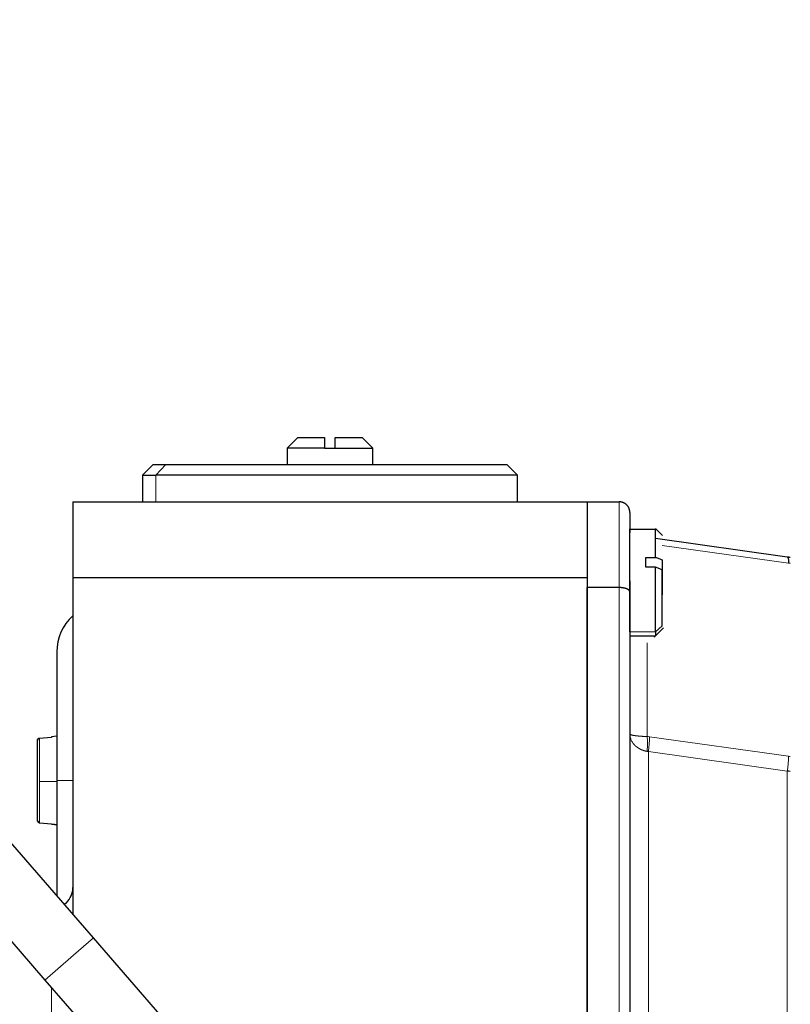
# Model space of a CAD drawing. Header units: inches. Extents: x 0 to 20790, y -12 to 14700.
# Tile 286 of 441: x 11441 to 11513, y 6108 to 6200. Entities that reach past the tile are written whole.
import ezdxf

# ---------------------------------------------------------------- set-up
doc = ezdxf.new("R2010")
doc.units = ezdxf.units.IN
doc.layers.add('1', color=7, linetype='Continuous', true_color=0xffffff)
doc.layers.add('254', color=7, linetype='Continuous', true_color=0xffffff)
doc.styles.add('latin_extended', font='simplex.shx')
doc.dimstyles.get("Standard").update_dxf_attribs({"dimtxt": 0.18, "dimasz": 0.18, "dimexe": 0.18, "dimexo": 0.0625, "dimgap": 0.09, "dimtad": 0, "dimtih": 1, "dimtoh": 1, "dimdec": 4, "dimzin": 0, "dimdsep": 46, "dimtxsty": 'Standard', "dimcen": 0.09, "dimadec": 0, "dimazin": 0, "dimtfac": 1, "dimtdec": 4, "dimtofl": 0, "dimtmove": 0, "dimatfit": 3, "dimfxl": 1, "dimtolj": 1, "dimtzin": 0, "dimarcsym": 0})

# ---------------------------------------------------------------- blocks, each defined once
blk = doc.blocks.new('_U11')
at = {"layer": '254', "color": 3, "linetype": 'Continuous', "lineweight": 13, "transparency": 16777216}
for p, q in [((10901.101, 7050.296), (12182.342, 7050.296)), ((12147.342, 6927.796), (12147.342, 4741.296)), ((10073.31, 4618.796), (12182.342, 4618.796))]:
    blk.add_line(p, q, dxfattribs=at)
at = {"layer": '254', "color": 3, "transparency": 16777216}
for points in [[(12167.758, 6927.796), (12126.925, 6927.796), (12147.342, 7050.296)], [(12126.925, 4741.296), (12167.758, 4741.296), (12147.342, 4618.796)]]:
    blk.add_solid(points, dxfattribs=at)
at = {"layer": 'Defpoints', "color": 0, "transparency": 16777216}
for p in [(10866.101, 7050.296), (10038.31, 4618.796), (12147.342, 4618.796)]:
    blk.add_point(p, dxfattribs=at)
at = {"layer": '254', "color": 2, "lineweight": 13, "transparency": 16777216, "insert": (11963.592, 5507.86), "char_height": 122.5, "attachment_point": 1, "rotation": 90, "style": 'latin_extended'}
blk.add_mtext('\\A1;2432', dxfattribs=at)

msp = doc.modelspace()

# ---------------------------------------------------------------- linework, layer by layer
at = {"layer": '1', "color": 2, "linetype": 'Continuous', "lineweight": 25}
for p, q in [((11467.31, 6161.297), (11466.31, 6160.297)), ((11473.31, 6161.297), (11474.31, 6160.297)), ((11466.31, 6160.297), (11466.31, 6158.797)), ((11469.81, 6160.297), (11466.31, 6160.297)), ((11470.81, 6160.297), (11474.31, 6160.297)), ((11474.31, 6158.797), (11474.31, 6160.297)), ((11453.81, 6158.797), (11452.81, 6157.797)), ((11453.81, 6158.797), (11455.002, 6158.797)), ((11455.002, 6158.797), (11486.81, 6158.797)), ((11487.81, 6157.797), (11486.81, 6158.797)), ((11452.81, 6157.797), (11452.81, 6155.297)), ((11452.81, 6157.797), (11454.074, 6157.797)), ((11487.81, 6157.797), (11454.074, 6157.797)), ((11487.81, 6155.297), (11487.81, 6157.797)), ((11446.31, 6155.297), (11446.31, 6148.197)), ((11494.31, 6155.297), (11494.31, 6148.197)), ((11494.31, 6155.297), (11497.31, 6155.297)), ((11498.31, 6154.297), (11498.31, 6152.73)), ((11501.36, 6152.147), (11500.707, 6152.799)), ((11500.71, 6150.117), (11500.71, 6152.73)), ((11500.71, 6151.897), (11513.006, 6150.169)), ((11499.81, 6150.117), (11500.71, 6150.117)), ((11501.31, 6149.892), (11501.31, 6146.629)), ((11513.285, 6149.547), (11513.117, 6149.576)), ((11500.71, 6149.189), (11499.81, 6149.189)), ((11500.71, 6143.158), (11500.71, 6149.189)), ((11446.31, 6148.197), (11446.31, 6116.824)), ((11494.31, 6148.197), (11494.31, 6032.397)), ((11498.31, 6147.911), (11498.31, 6146.882)), ((11497.31, 6147.297), (11494.31, 6147.297)), ((11494.31, 6033.297), (11494.31, 6147.297)), ((11498.31, 6146.882), (11498.31, 6033.711)), ((11500.582, 6142.669), (11501.438, 6143.524)), ((11500.71, 6143.158), (11500.71, 6142.797)), ((11498.31, 6142.797), (11500.71, 6142.797)), ((11444.81, 6141.297), (11444.81, 6129.297)), ((11448.247, 6114.593), (11428.081, 6137.837)), ((11423.549, 6133.906), (11443.714, 6110.661)), ((11443.192, 6133.242), (11444.31, 6133.341)), ((11444.31, 6133.311), (11443.192, 6133.212)), ((11444.81, 6133.415), (11444.31, 6133.372)), ((11444.81, 6129.297), (11444.81, 6118.554)), ((11443.192, 6125.351), (11444.31, 6125.252)), ((11445.724, 6117.882), (11445.537, 6117.717)), ((11458.076, 6103.262), (11448.247, 6114.593)), ((11443.714, 6110.661), (11453.544, 6099.331))]:
    msp.add_line(p, q, dxfattribs=at)
at = {"layer": '1', "color": 110, "linetype": 'Continuous', "lineweight": 13}
for p, q in [((11454.074, 6157.797), (11455.002, 6158.797)), ((11454.074, 6155.297), (11454.074, 6157.797)), ((11497.31, 6147.297), (11497.31, 6155.297)), ((11513.117, 6149.576), (11501.31, 6151.235)), ((11497.31, 6033.297), (11497.31, 6147.297)), ((11500.71, 6143.158), (11498.31, 6143.158)), ((11500.71, 6143.158), (11501.31, 6143.714)), ((11499.92, 6133.396), (11499.92, 6142.124)), ((11443.192, 6129.195), (11443.192, 6133.212)), ((11500.143, 6133.371), (11513.117, 6131.548)), ((11513.006, 6130.161), (11500.032, 6131.984)), ((11500.032, 6048.609), (11500.032, 6131.984)), ((11513.006, 6050.432), (11513.006, 6130.161)), ((11443.192, 6129.195), (11444.81, 6129.192)), ((11443.192, 6125.351), (11443.192, 6129.195)), ((11444.81, 6129.297), (11446.31, 6129.297)), ((11446.381, 6112.974), (11448.247, 6114.593)), ((11443.714, 6110.661), (11446.381, 6112.974)), ((11444.31, 6091.13), (11444.31, 6109.974))]:
    msp.add_line(p, q, dxfattribs=at)
at = {"layer": '1', "color": 2, "linetype": 'Continuous', "lineweight": 25}
for centre, radius, start, end in [((11449.31, 6141.297), 4.5, 131.81091, 180), ((11444.31, 6119.297), 2, 315, 0)]:
    msp.add_arc(centre, radius, start, end, dxfattribs=at)
for points, degree in [([(11467.31, 6161.297), (11467.31, 6161.297), (11467.313, 6161.297)], 2), ([(11469.81, 6161.297), (11469.81, 6160.297)], 1), ([(11470.81, 6160.297), (11470.81, 6161.297)], 1), ([(11473.307, 6161.297), (11473.31, 6161.297), (11473.31, 6161.297)], 2), ([(11469.81, 6160.297), (11469.976, 6160.297), (11470.143, 6160.297), (11470.31, 6160.297)], 3), ([(11470.31, 6160.297), (11470.477, 6160.297), (11470.644, 6160.297), (11470.81, 6160.297)], 3), ([(11446.31, 6155.297), (11494.31, 6155.297)], 1), ([(11498.31, 6149.655), (11498.31, 6150.566), (11498.31, 6152.009), (11498.31, 6152.78), (11498.31, 6152.801), (11498.31, 6152.435)], 2), ([(11500.71, 6152.73), (11498.31, 6152.73)], 1), ([(11498.31, 6143.158), (11498.31, 6143.516), (11498.31, 6144.933), (11498.31, 6146.731), (11498.31, 6148.744), (11498.31, 6149.655)], 2), ([(11499.81, 6149.663), (11499.81, 6149.817), (11499.81, 6149.969), (11499.81, 6150.117)], 3), ([(11499.81, 6149.189), (11499.81, 6149.35), (11499.81, 6149.508), (11499.81, 6149.663)], 3), ([(11494.31, 6148.197), (11446.31, 6148.197)], 1), ([(11443.01, 6125.583), (11443.01, 6133.041)], 1), ([(11444.31, 6133.37), (11444.31, 6133.365), (11444.31, 6133.345), (11444.31, 6133.311)], 3), ([(11443.01, 6125.552), (11443.01, 6125.669), (11443.01, 6126.557), (11443.01, 6129.192), (11443.01, 6131.877), (11443.01, 6132.85), (11443.01, 6133.01)], 3), ([(11500.032, 6131.984), (11499.994, 6131.995), (11499.957, 6132.003), (11499.92, 6132.009)], 3), ([(11513.285, 6130.142), (11513.192, 6130.147), (11513.099, 6130.153), (11513.006, 6130.161)], 3), ([(11444.31, 6125.252), (11444.31, 6125.227), (11444.31, 6125.218), (11444.31, 6125.223)], 3), ([(11444.31, 6125.222), (11444.81, 6125.178)], 1)]:
    msp.add_open_spline(points, degree=degree, dxfattribs=at)
for points, degree, knots in [([(11467.313, 6161.297), (11467.361, 6161.297), (11468.4, 6161.297), (11469.315, 6161.297), (11469.81, 6161.297)], 2, [0, 0, 0, 0.5, 0.75, 1, 1, 1]), ([(11470.81, 6161.297), (11471.304, 6161.297), (11472.219, 6161.297), (11473.259, 6161.297), (11473.307, 6161.297)], 2, [0, 0, 0, 0.25, 0.5, 1, 1, 1]), ([(11498.31, 6154.297), (11498.31, 6154.301), (11498.31, 6154.311), (11498.31, 6154.326), (11498.309, 6154.34), (11498.308, 6154.354), (11498.307, 6154.368), (11498.306, 6154.382), (11498.305, 6154.395), (11498.304, 6154.409), (11498.302, 6154.422), (11498.3, 6154.434), (11498.299, 6154.447), (11498.297, 6154.459), (11498.295, 6154.471), (11498.292, 6154.483), (11498.29, 6154.495), (11498.288, 6154.506), (11498.285, 6154.517), (11498.283, 6154.528), (11498.28, 6154.539), (11498.277, 6154.549), (11498.275, 6154.559), (11498.272, 6154.569), (11498.269, 6154.579), (11498.266, 6154.588), (11498.263, 6154.598), (11498.261, 6154.607), (11498.258, 6154.615), (11498.255, 6154.624), (11498.252, 6154.632), (11498.249, 6154.64), (11498.246, 6154.648), (11498.243, 6154.656), (11498.24, 6154.663), (11498.237, 6154.67), (11498.225, 6154.701), (11498.201, 6154.754), (11498.16, 6154.825), (11498.116, 6154.889), (11498.07, 6154.948), (11498.029, 6154.992), (11497.996, 6155.025), (11497.97, 6155.048), (11497.944, 6155.07), (11497.916, 6155.092), (11497.889, 6155.112), (11497.86, 6155.131), (11497.831, 6155.15), (11497.801, 6155.167), (11497.771, 6155.183), (11497.741, 6155.198), (11497.71, 6155.212), (11497.679, 6155.225), (11497.648, 6155.237), (11497.616, 6155.248), (11497.585, 6155.257), (11497.554, 6155.266), (11497.522, 6155.273), (11497.491, 6155.28), (11497.46, 6155.285), (11497.429, 6155.289), (11497.399, 6155.293), (11497.369, 6155.295), (11497.339, 6155.296), (11497.32, 6155.296), (11497.31, 6155.297)], 3, [0, 0, 0, 0, 0.009799, 0.019458, 0.028977, 0.038354, 0.04759, 0.056682, 0.065632, 0.074438, 0.083101, 0.091619, 0.099992, 0.10822, 0.116304, 0.124242, 0.132035, 0.139682, 0.147184, 0.154541, 0.161752, 0.168818, 0.175739, 0.182516, 0.189147, 0.195634, 0.201977, 0.208176, 0.214231, 0.220143, 0.225912, 0.231539, 0.237023, 0.242364, 0.247565, 0.252624, 0.257543, 0.312984, 0.365978, 0.416471, 0.464443, 0.509902, 0.531874, 0.553807, 0.57569, 0.597511, 0.619255, 0.640907, 0.662455, 0.683883, 0.705177, 0.726322, 0.747307, 0.768116, 0.788736, 0.809156, 0.829363, 0.849345, 0.869093, 0.888595, 0.907843, 0.926828, 0.945543, 0.96398, 0.982134, 1, 1, 1, 1]), ([(11500.71, 6150.117), (11500.813, 6150.078), (11501.013, 6150.003), (11501.213, 6149.928), (11501.31, 6149.892)], 3, [0, 0, 0, 0, 0.515603, 1, 1, 1, 1]), ([(11513.006, 6150.169), (11513.016, 6150.168), (11513.037, 6150.165), (11513.068, 6150.16), (11513.099, 6150.155), (11513.13, 6150.15), (11513.161, 6150.145), (11513.192, 6150.139), (11513.223, 6150.134), (11513.254, 6150.128), (11513.274, 6150.124), (11513.285, 6150.122)], 3, [0, 0, 0, 0, 0.111307, 0.222566, 0.333777, 0.444939, 0.556052, 0.667115, 0.778127, 0.889089, 1, 1, 1, 1]), ([(11513.006, 6150.169), (11513.023, 6150.167), (11513.047, 6150.144), (11513.073, 6150.078), (11513.089, 6150.01), (11513.102, 6149.926), (11513.114, 6149.791), (11513.117, 6149.667), (11513.117, 6149.576)], 3, [0, 0, 0, 0, 0.25, 0.375, 0.5, 0.625, 0.75, 1, 1, 1, 1]), ([(11501.31, 6148.964), (11501.213, 6149.001), (11501.013, 6149.076), (11500.813, 6149.151), (11500.71, 6149.189)], 3, [0, 0, 0, 0, 0.484397, 1, 1, 1, 1]), ([(11498.31, 6146.882), (11498.31, 6146.884), (11498.31, 6146.888), (11498.31, 6146.894), (11498.309, 6146.9), (11498.308, 6146.906), (11498.307, 6146.912), (11498.306, 6146.918), (11498.305, 6146.923), (11498.304, 6146.929), (11498.302, 6146.934), (11498.3, 6146.939), (11498.299, 6146.944), (11498.297, 6146.95), (11498.295, 6146.955), (11498.292, 6146.959), (11498.29, 6146.964), (11498.288, 6146.969), (11498.285, 6146.973), (11498.283, 6146.978), (11498.28, 6146.982), (11498.277, 6146.987), (11498.275, 6146.991), (11498.272, 6146.995), (11498.269, 6146.999), (11498.266, 6147.003), (11498.263, 6147.007), (11498.261, 6147.011), (11498.258, 6147.014), (11498.255, 6147.018), (11498.252, 6147.021), (11498.249, 6147.025), (11498.246, 6147.028), (11498.243, 6147.031), (11498.24, 6147.034), (11498.237, 6147.037), (11498.225, 6147.05), (11498.201, 6147.072), (11498.16, 6147.101), (11498.116, 6147.128), (11498.07, 6147.152), (11498.029, 6147.171), (11497.996, 6147.184), (11497.97, 6147.194), (11497.944, 6147.203), (11497.916, 6147.212), (11497.889, 6147.22), (11497.86, 6147.228), (11497.831, 6147.235), (11497.801, 6147.242), (11497.771, 6147.249), (11497.741, 6147.255), (11497.71, 6147.261), (11497.679, 6147.266), (11497.648, 6147.271), (11497.616, 6147.275), (11497.585, 6147.279), (11497.554, 6147.283), (11497.522, 6147.286), (11497.491, 6147.289), (11497.46, 6147.291), (11497.429, 6147.293), (11497.399, 6147.295), (11497.369, 6147.296), (11497.339, 6147.296), (11497.32, 6147.296), (11497.31, 6147.297)], 3, [0, 0, 0, 0, 0.009799, 0.019458, 0.028977, 0.038354, 0.04759, 0.056682, 0.065632, 0.074438, 0.083101, 0.091619, 0.099992, 0.10822, 0.116304, 0.124242, 0.132035, 0.139682, 0.147184, 0.154541, 0.161752, 0.168818, 0.175739, 0.182516, 0.189147, 0.195634, 0.201977, 0.208176, 0.214231, 0.220143, 0.225912, 0.231539, 0.237022, 0.242364, 0.247565, 0.252624, 0.257543, 0.312984, 0.365978, 0.416471, 0.464443, 0.509902, 0.531874, 0.553807, 0.57569, 0.597511, 0.619255, 0.640907, 0.662455, 0.683883, 0.705177, 0.726322, 0.747307, 0.768116, 0.788736, 0.809156, 0.829363, 0.849345, 0.869093, 0.888595, 0.907843, 0.926828, 0.945543, 0.96398, 0.982134, 1, 1, 1, 1]), ([(11443.01, 6133.041), (11443.01, 6133.043), (11443.01, 6133.048), (11443.01, 6133.055), (11443.011, 6133.061), (11443.012, 6133.068), (11443.013, 6133.075), (11443.014, 6133.081), (11443.015, 6133.087), (11443.017, 6133.093), (11443.018, 6133.099), (11443.02, 6133.105), (11443.022, 6133.11), (11443.024, 6133.115), (11443.026, 6133.12), (11443.028, 6133.125), (11443.03, 6133.13), (11443.033, 6133.134), (11443.035, 6133.138), (11443.037, 6133.142), (11443.039, 6133.146), (11443.041, 6133.149), (11443.043, 6133.153), (11443.045, 6133.156), (11443.047, 6133.158), (11443.049, 6133.161), (11443.051, 6133.164), (11443.053, 6133.166), (11443.054, 6133.168), (11443.056, 6133.17), (11443.057, 6133.172), (11443.059, 6133.173), (11443.06, 6133.175), (11443.061, 6133.176), (11443.065, 6133.18), (11443.073, 6133.188), (11443.084, 6133.198), (11443.097, 6133.208), (11443.109, 6133.216), (11443.123, 6133.223), (11443.136, 6133.229), (11443.15, 6133.234), (11443.164, 6133.238), (11443.178, 6133.241), (11443.188, 6133.242), (11443.192, 6133.242)], 3, [0, 0, 0, 0, 0.023638, 0.046958, 0.06993, 0.092523, 0.114711, 0.136466, 0.157763, 0.178577, 0.198885, 0.218667, 0.237903, 0.256575, 0.274666, 0.292161, 0.309046, 0.325309, 0.34094, 0.355927, 0.370263, 0.38394, 0.396951, 0.409291, 0.420956, 0.43194, 0.442242, 0.451857, 0.460785, 0.469022, 0.476569, 0.483424, 0.489586, 0.495055, 0.499831, 0.551519, 0.603206, 0.654746, 0.705993, 0.756807, 0.807051, 0.856601, 0.905342, 0.953172, 1, 1, 1, 1]), ([(11443.192, 6133.212), (11443.19, 6133.211), (11443.185, 6133.211), (11443.178, 6133.21), (11443.171, 6133.209), (11443.163, 6133.207), (11443.156, 6133.205), (11443.148, 6133.203), (11443.141, 6133.2), (11443.134, 6133.197), (11443.127, 6133.194), (11443.12, 6133.191), (11443.113, 6133.187), (11443.106, 6133.183), (11443.099, 6133.179), (11443.092, 6133.174), (11443.086, 6133.169), (11443.08, 6133.164), (11443.074, 6133.158), (11443.068, 6133.153), (11443.063, 6133.148), (11443.06, 6133.144), (11443.057, 6133.141), (11443.054, 6133.137), (11443.051, 6133.133), (11443.047, 6133.127), (11443.043, 6133.121), (11443.038, 6133.114), (11443.034, 6133.106), (11443.029, 6133.097), (11443.025, 6133.087), (11443.021, 6133.076), (11443.017, 6133.064), (11443.014, 6133.052), (11443.012, 6133.038), (11443.01, 6133.024), (11443.01, 6133.015), (11443.01, 6133.01)], 3, [0, 0, 0, 0, 0.024436, 0.049159, 0.074158, 0.099419, 0.124929, 0.150674, 0.176638, 0.202804, 0.229156, 0.255676, 0.282344, 0.30914, 0.336046, 0.36304, 0.390102, 0.417211, 0.444344, 0.471482, 0.498603, 0.509304, 0.522955, 0.539551, 0.55908, 0.581525, 0.606857, 0.635036, 0.666005, 0.699687, 0.735986, 0.774778, 0.815916, 0.859223, 0.904496, 0.951506, 1, 1, 1, 1]), ([(11443.193, 6125.381), (11443.19, 6125.382), (11443.185, 6125.382), (11443.178, 6125.383), (11443.171, 6125.384), (11443.163, 6125.386), (11443.156, 6125.388), (11443.149, 6125.39), (11443.141, 6125.393), (11443.134, 6125.396), (11443.127, 6125.399), (11443.12, 6125.402), (11443.113, 6125.406), (11443.106, 6125.41), (11443.099, 6125.414), (11443.092, 6125.419), (11443.086, 6125.424), (11443.08, 6125.429), (11443.074, 6125.435), (11443.068, 6125.44), (11443.064, 6125.445), (11443.06, 6125.449), (11443.057, 6125.452), (11443.054, 6125.456), (11443.051, 6125.46), (11443.047, 6125.466), (11443.043, 6125.472), (11443.038, 6125.479), (11443.034, 6125.487), (11443.029, 6125.496), (11443.025, 6125.506), (11443.021, 6125.517), (11443.017, 6125.529), (11443.014, 6125.541), (11443.012, 6125.555), (11443.01, 6125.569), (11443.01, 6125.578), (11443.01, 6125.583)], 3, [0, 0, 0, 0, 0.024474, 0.049233, 0.074263, 0.099553, 0.125089, 0.150856, 0.176837, 0.203018, 0.229379, 0.255903, 0.28257, 0.309362, 0.336258, 0.363237, 0.390279, 0.417362, 0.444465, 0.471567, 0.498647, 0.509368, 0.523035, 0.539644, 0.559183, 0.581635, 0.606972, 0.635152, 0.666119, 0.699798, 0.736089, 0.774871, 0.815995, 0.859287, 0.904541, 0.95153, 1, 1, 1, 1]), ([(11443.01, 6125.552), (11443.01, 6125.55), (11443.01, 6125.545), (11443.01, 6125.538), (11443.011, 6125.532), (11443.012, 6125.525), (11443.013, 6125.518), (11443.014, 6125.512), (11443.015, 6125.506), (11443.017, 6125.5), (11443.018, 6125.494), (11443.02, 6125.488), (11443.022, 6125.483), (11443.024, 6125.478), (11443.026, 6125.473), (11443.028, 6125.468), (11443.03, 6125.463), (11443.033, 6125.459), (11443.035, 6125.455), (11443.037, 6125.451), (11443.039, 6125.447), (11443.041, 6125.444), (11443.043, 6125.44), (11443.045, 6125.437), (11443.047, 6125.435), (11443.049, 6125.432), (11443.051, 6125.429), (11443.053, 6125.427), (11443.054, 6125.425), (11443.056, 6125.423), (11443.057, 6125.421), (11443.059, 6125.42), (11443.06, 6125.418), (11443.061, 6125.417), (11443.065, 6125.413), (11443.073, 6125.405), (11443.084, 6125.395), (11443.097, 6125.385), (11443.109, 6125.377), (11443.123, 6125.37), (11443.136, 6125.364), (11443.15, 6125.359), (11443.164, 6125.355), (11443.178, 6125.352), (11443.188, 6125.351), (11443.192, 6125.351)], 3, [0, 0, 0, 0, 0.023638, 0.046958, 0.06993, 0.092523, 0.114711, 0.136466, 0.157763, 0.178577, 0.198885, 0.218667, 0.237903, 0.256575, 0.274666, 0.292161, 0.309046, 0.325309, 0.34094, 0.355927, 0.370263, 0.38394, 0.396951, 0.409291, 0.420956, 0.43194, 0.442242, 0.451857, 0.460785, 0.469022, 0.476569, 0.483424, 0.489586, 0.495055, 0.499831, 0.551519, 0.603206, 0.654746, 0.705993, 0.756807, 0.807051, 0.856601, 0.905342, 0.953172, 1, 1, 1, 1])]:
    msp.add_open_spline(points, degree=degree, knots=knots, dxfattribs=at)
msp.add_rational_spline([(11501.31, 6143.714), (11501.31, 6145.18), (11501.31, 6148.964)], [1, 0.730173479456, 0.957499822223], degree=2, dxfattribs=at)
at = {"layer": '1', "color": 110, "linetype": 'Continuous', "lineweight": 13}
for points, knots in [([(11498.31, 6133.634), (11498.31, 6133.633), (11498.31, 6133.632), (11498.31, 6133.629), (11498.311, 6133.626), (11498.312, 6133.623), (11498.313, 6133.621), (11498.314, 6133.618), (11498.316, 6133.616), (11498.317, 6133.613), (11498.319, 6133.611), (11498.321, 6133.608), (11498.323, 6133.606), (11498.326, 6133.603), (11498.328, 6133.601), (11498.331, 6133.599), (11498.334, 6133.596), (11498.337, 6133.594), (11498.34, 6133.592), (11498.343, 6133.59), (11498.346, 6133.588), (11498.349, 6133.586), (11498.353, 6133.584), (11498.356, 6133.582), (11498.36, 6133.58), (11498.364, 6133.578), (11498.367, 6133.576), (11498.371, 6133.574), (11498.375, 6133.573), (11498.379, 6133.571), (11498.383, 6133.569), (11498.386, 6133.568), (11498.39, 6133.566), (11498.394, 6133.564), (11498.398, 6133.563), (11498.402, 6133.561), (11498.414, 6133.557), (11498.435, 6133.549), (11498.468, 6133.539), (11498.503, 6133.53), (11498.54, 6133.521), (11498.579, 6133.512), (11498.62, 6133.504), (11498.662, 6133.497), (11498.7, 6133.49), (11498.733, 6133.485), (11498.76, 6133.482), (11498.789, 6133.478), (11498.817, 6133.474), (11498.847, 6133.47), (11498.877, 6133.467), (11498.908, 6133.463), (11498.94, 6133.459), (11498.972, 6133.455), (11499.005, 6133.452), (11499.038, 6133.448), (11499.072, 6133.445), (11499.107, 6133.441), (11499.142, 6133.438), (11499.177, 6133.435), (11499.212, 6133.431), (11499.249, 6133.428), (11499.285, 6133.426), (11499.322, 6133.423), (11499.358, 6133.42), (11499.396, 6133.418), (11499.433, 6133.415), (11499.47, 6133.413), (11499.508, 6133.411), (11499.546, 6133.409), (11499.583, 6133.407), (11499.621, 6133.406), (11499.659, 6133.404), (11499.697, 6133.403), (11499.734, 6133.401), (11499.772, 6133.4), (11499.809, 6133.399), (11499.846, 6133.398), (11499.883, 6133.397), (11499.908, 6133.397), (11499.92, 6133.396)], [0, 0, 0, 0, 0.00906, 0.018007, 0.026839, 0.035558, 0.044161, 0.052651, 0.061025, 0.069285, 0.07743, 0.08546, 0.093375, 0.101175, 0.10886, 0.11643, 0.123885, 0.131225, 0.13845, 0.14556, 0.152556, 0.159437, 0.166203, 0.172854, 0.179392, 0.185815, 0.192124, 0.198319, 0.2044, 0.210367, 0.216221, 0.221961, 0.227589, 0.233103, 0.238505, 0.243793, 0.24897, 0.284392, 0.31869, 0.351861, 0.383902, 0.414816, 0.444607, 0.473281, 0.500847, 0.517597, 0.534031, 0.550231, 0.566319, 0.582295, 0.598158, 0.613905, 0.629535, 0.645044, 0.660432, 0.675696, 0.690834, 0.705844, 0.720723, 0.73547, 0.750082, 0.764558, 0.778895, 0.793092, 0.807146, 0.821057, 0.834822, 0.848439, 0.861908, 0.875227, 0.888396, 0.901412, 0.914275, 0.926984, 0.93954, 0.951941, 0.964187, 0.976279, 0.988216, 1, 1, 1, 1]), ([(11499.92, 6132.009), (11499.914, 6132.01), (11499.901, 6132.012), (11499.882, 6132.016), (11499.863, 6132.019), (11499.844, 6132.023), (11499.825, 6132.027), (11499.806, 6132.031), (11499.787, 6132.035), (11499.768, 6132.039), (11499.749, 6132.044), (11499.73, 6132.048), (11499.711, 6132.053), (11499.693, 6132.058), (11499.674, 6132.063), (11499.655, 6132.069), (11499.636, 6132.074), (11499.618, 6132.08), (11499.599, 6132.085), (11499.58, 6132.091), (11499.562, 6132.097), (11499.543, 6132.104), (11499.525, 6132.11), (11499.506, 6132.117), (11499.488, 6132.123), (11499.47, 6132.13), (11499.452, 6132.137), (11499.434, 6132.144), (11499.416, 6132.152), (11499.398, 6132.159), (11499.38, 6132.167), (11499.362, 6132.175), (11499.32, 6132.194), (11499.253, 6132.226), (11499.164, 6132.275), (11499.076, 6132.329), (11499.005, 6132.378), (11498.951, 6132.418), (11498.914, 6132.448), (11498.879, 6132.477), (11498.846, 6132.505), (11498.815, 6132.533), (11498.786, 6132.561), (11498.759, 6132.588), (11498.733, 6132.615), (11498.686, 6132.667), (11498.619, 6132.747), (11498.538, 6132.862), (11498.466, 6132.988), (11498.423, 6133.083), (11498.4, 6133.143), (11498.392, 6133.164), (11498.384, 6133.186), (11498.377, 6133.209), (11498.369, 6133.233), (11498.362, 6133.258), (11498.355, 6133.284), (11498.348, 6133.311), (11498.342, 6133.339), (11498.336, 6133.368), (11498.33, 6133.398), (11498.325, 6133.429), (11498.321, 6133.461), (11498.317, 6133.493), (11498.314, 6133.527), (11498.312, 6133.562), (11498.31, 6133.598), (11498.31, 6133.622), (11498.31, 6133.634)], [0, 0, 0, 0, 0.006078, 0.012178, 0.018298, 0.02444, 0.030602, 0.036786, 0.042991, 0.049218, 0.055465, 0.061734, 0.068024, 0.074335, 0.080667, 0.087021, 0.093396, 0.099792, 0.106209, 0.112647, 0.119107, 0.125587, 0.132089, 0.138611, 0.145155, 0.151719, 0.158304, 0.164911, 0.171537, 0.178185, 0.184854, 0.191543, 0.198252, 0.232947, 0.269279, 0.30719, 0.346618, 0.365645, 0.384046, 0.401831, 0.419012, 0.435601, 0.451636, 0.467274, 0.482527, 0.497386, 0.55405, 0.614963, 0.680149, 0.749593, 0.759584, 0.770032, 0.780937, 0.7923, 0.804124, 0.816409, 0.829156, 0.842367, 0.856041, 0.870179, 0.884782, 0.899851, 0.915384, 0.931381, 0.947843, 0.964767, 0.982153, 1, 1, 1, 1]), ([(11499.92, 6132.009), (11499.943, 6132.301), (11499.959, 6132.74), (11499.941, 6133.178), (11499.926, 6133.344), (11499.92, 6133.396)], [0, 0, 0, 0, 0.571429, 0.857143, 1, 1, 1, 1]), ([(11500.032, 6131.984), (11500.047, 6132.098), (11500.083, 6132.383), (11500.13, 6132.876), (11500.143, 6133.209), (11500.143, 6133.371)], [0, 0, 0, 0, 0.222222, 0.555556, 1, 1, 1, 1]), ([(11513.117, 6131.548), (11513.117, 6131.457), (11513.114, 6131.306), (11513.102, 6131.086), (11513.089, 6130.911), (11513.073, 6130.73), (11513.047, 6130.481), (11513.023, 6130.289), (11513.006, 6130.161)], [0, 0, 0, 0, 0.25, 0.375, 0.5, 0.625, 0.75, 1, 1, 1, 1])]:
    msp.add_open_spline(points, degree=3, knots=knots, dxfattribs=at)
for points in [[(11499.92, 6133.396), (11499.994, 6133.39), (11500.068, 6133.382), (11500.143, 6133.371)], [(11513.117, 6131.548), (11513.173, 6131.54), (11513.229, 6131.534), (11513.285, 6131.529)]]:
    msp.add_open_spline(points, degree=3, dxfattribs=at)

# ---------------------------------------------------------------- dimensions: what is measured, and where the dimension line sits
at = {"layer": '254', "color": 2, "linetype": 'Continuous', "lineweight": 13}
dim = msp.add_linear_dim(base=(12147.341658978, 4618.796493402), p1=(10866.10138985, 7050.296493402), p2=(10038.309914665, 4618.796493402), angle=90, dimstyle='Standard', override={"dimscale": 35, "dimtxt": 3.5, "dimasz": 3.5, "dimexe": 1, "dimexo": 1, "dimgap": 1.75, "dimtad": 1, "dimtih": 0, "dimtoh": 0, "dimdec": 0, "dimlfac": 1, "dimzin": 8, "dimdsep": 46, "dimlunit": 2, "dimtxsty": 'latin_extended', "dimsah": 1, "dimse1": 0, "dimse2": 0, "dimsd1": 0, "dimsd2": 0, "dimclrd": 3, "dimclre": 3, "dimclrt": 2, "dimtol": 0, "dimtm": -0.1, "dimtfac": 0.714286, "dimtdec": 3, "dimtofl": 1, "dimtmove": 0, "dimtzin": 8, "dimlwd": 13, "dimlwe": 13}, dxfattribs=at)
dim.commit()
dim.dimension.update_dxf_attribs({"geometry": '_U11', "text_midpoint": (12147.341658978, 5723.693359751), "dimtype": 160})

doc.saveas('drawing.dxf')
